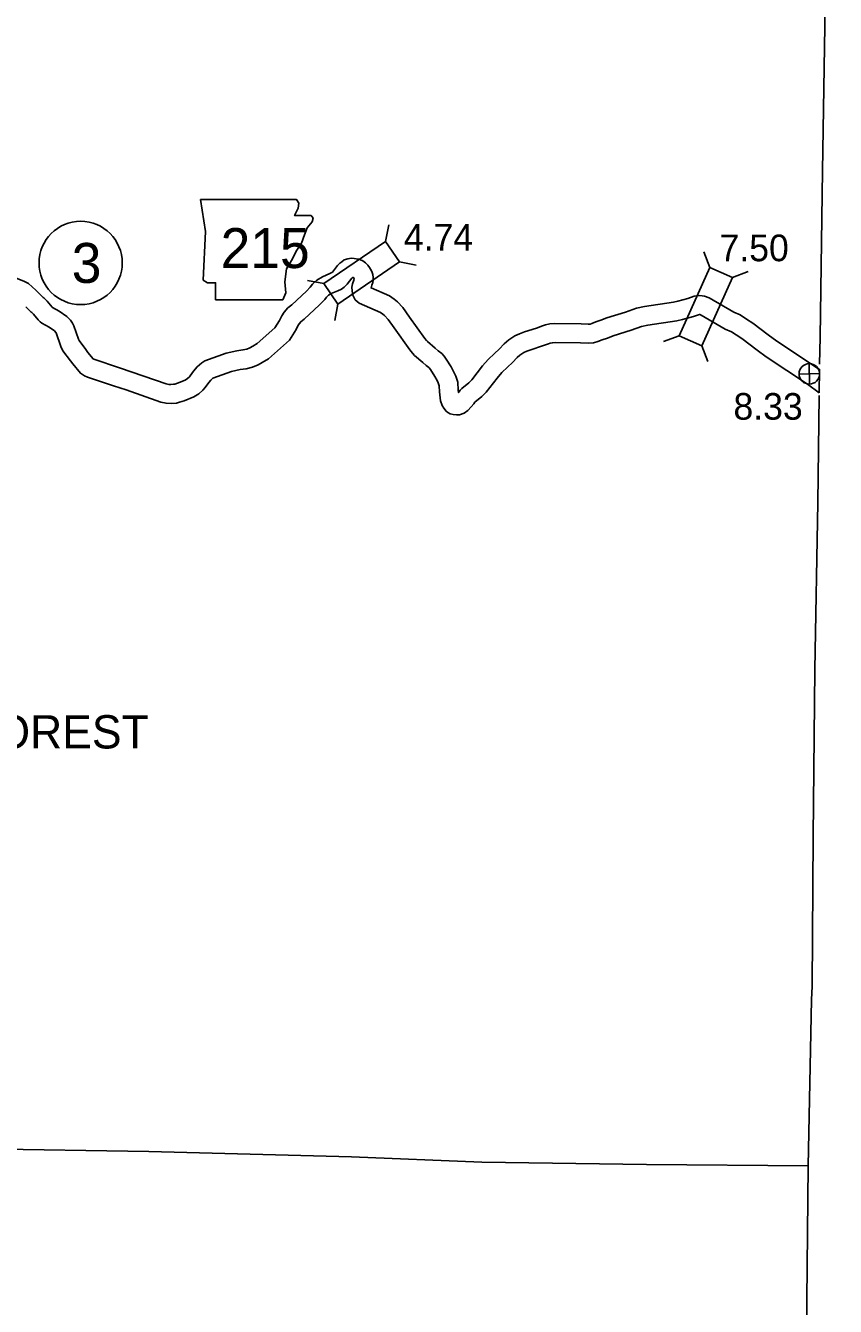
# Model space of a CAD drawing. Extents: x -939622 to -934245, y 1383184 to 1385301.
# Drawn here: x -936158.9 to -936120.4, y 1384703.1 to 1384764 of the extents above; entities that cross this region are included whole.
import ezdxf

# ---------------------------------------------------------------- set-up
doc = ezdxf.new("R2010")
doc.units = 0
for name, color, linetype in [('Level 10', 7, 'Continuous'), ('Level 2', 7, 'Continuous'), ('Level 20', 7, 'Continuous'), ('Level 21', 7, 'Continuous'), ('Level 25', 7, 'Continuous'), ('Level 26', 7, 'Continuous'), ('Level 27', 7, 'Continuous'), ('Level 8', 7, 'Continuous')]:
    doc.layers.add(name, color=color, linetype=linetype)

msp = doc.modelspace()

# ---------------------------------------------------------------- linework, layer by layer
at = {"layer": 'Level 10'}
for points in [[(-936144.301, 1384752.255), (-936144.054, 1384752.576), (-936143.945, 1384752.686), (-936143.86, 1384752.76), (-936143.736, 1384752.845), (-936143.562, 1384752.905), (-936143.406, 1384752.924), (-936143.273, 1384752.912), (-936143.176, 1384752.904), (-936143.062, 1384752.876), (-936142.965, 1384752.847), (-936142.852, 1384752.797), (-936142.723, 1384752.714), (-936142.614, 1384752.598), (-936142.535, 1384752.485), (-936142.484, 1384752.408), (-936142.425, 1384752.298), (-936142.379, 1384752.157), (-936142.362, 1384752.015), (-936142.364, 1384751.886), (-936142.385, 1384751.779), (-936142.421, 1384751.639), (-936142.46, 1384751.517), (-936141.583, 1384751.132), (-936141.362, 1384750.984), (-936141.211, 1384750.858), (-936140.946, 1384750.581), (-936140.634, 1384750.129)], [(-936160.661, 1384752.659), (-936160.648, 1384752.652), (-936160.374, 1384752.552), (-936160.222, 1384752.358), (-936160.171, 1384752.329), (-936159.868, 1384752.185), (-936158.956, 1384751.817), (-936158.764, 1384751.727), (-936158.415, 1384751.409), (-936158.263, 1384751.253)], [(-936144.301, 1384752.255), (-936144.42, 1384752.193), (-936144.774, 1384752.045), (-936145.038, 1384751.883), (-936145.249, 1384751.689), (-936145.355, 1384751.551), (-936145.543, 1384751.352)], [(-936143.603, 1384751.686), (-936143.74, 1384751.545), (-936143.875, 1384751.462), (-936144.038, 1384751.378), (-936144.362, 1384751.241), (-936144.493, 1384751.161), (-936144.584, 1384751.078), (-936144.671, 1384750.965), (-936144.91, 1384750.712)], [(-936143.603, 1384751.686), (-936143.374, 1384751.983), (-936143.342, 1384752.015), (-936143.324, 1384752.014), (-936143.299, 1384752.007), (-936143.28, 1384751.981), (-936143.268, 1384751.962), (-936143.286, 1384751.887), (-936143.342, 1384751.713), (-936143.373, 1384751.548), (-936143.367, 1384751.377), (-936143.331, 1384751.172), (-936143.221, 1384750.947), (-936143.034, 1384750.785), (-936142.018, 1384750.34), (-936141.902, 1384750.263), (-936141.826, 1384750.199), (-936141.647, 1384750.011), (-936141.369, 1384749.609)], [(-936154.443, 1384747.705), (-936155.654, 1384748.123), (-936155.692, 1384748.137), (-936155.94, 1384748.446), (-936156.033, 1384748.581), (-936156.362, 1384749.006), (-936156.395, 1384749.073), (-936156.616, 1384749.712), (-936156.673, 1384749.838), (-936156.77, 1384749.973), (-936156.948, 1384750.154), (-936157.302, 1384750.406), (-936157.618, 1384750.583), (-936157.635, 1384750.6), (-936157.871, 1384750.882), (-936158.041, 1384751.042), (-936158.068, 1384751.061), (-936158.27, 1384751.259)], [(-936145.543, 1384751.352), (-936146.233, 1384750.714), (-936146.424, 1384750.563), (-936146.599, 1384750.368), (-936146.716, 1384750.178)], [(-936130.36, 1384750.368), (-936129.834, 1384750.548), (-936129.452, 1384750.629), (-936128.075, 1384750.837), (-936127.858, 1384750.884), (-936127.391, 1384751.013), (-936127.081, 1384751.12), (-936126.822, 1384751.153), (-936126.598, 1384751.12), (-936126.371, 1384751.043), (-936125.205, 1384750.356)], [(-936154.725, 1384746.85), (-936155.96, 1384747.276), (-936156.1, 1384747.329), (-936156.298, 1384747.454), (-936156.663, 1384747.909), (-936156.76, 1384748.05), (-936157.127, 1384748.524), (-936157.227, 1384748.723), (-936157.454, 1384749.38), (-936157.456, 1384749.386), (-936157.46, 1384749.391), (-936157.535, 1384749.467), (-936157.784, 1384749.644), (-936158.13, 1384749.837), (-936158.214, 1384749.904), (-936158.304, 1384749.996), (-936158.526, 1384750.263), (-936158.608, 1384750.34), (-936158.645, 1384750.365), (-936158.901, 1384750.618)], [(-936144.91, 1384750.712), (-936145.647, 1384750.031), (-936145.806, 1384749.905), (-936145.875, 1384749.827), (-936145.928, 1384749.74)], [(-936139.412, 1384748.647), (-936139.268, 1384748.522), (-936139.099, 1384748.392), (-936138.987, 1384748.269), (-936138.886, 1384748.124), (-936138.653, 1384747.753), (-936138.518, 1384747.512), (-936138.431, 1384747.317), (-936138.339, 1384747.026), (-936138.313, 1384746.657), (-936138.299, 1384746.539), (-936138.226, 1384746.647), (-936138.145, 1384746.732), (-936137.808, 1384747.005), (-936137.671, 1384747.148), (-936137.158, 1384747.804), (-936136.89, 1384748.104), (-936136.592, 1384748.399), (-936136.369, 1384748.608), (-936136.131, 1384748.861), (-936135.912, 1384749.047), (-936135.618, 1384749.229), (-936135.399, 1384749.329), (-936135.161, 1384749.419), (-936134.597, 1384749.607), (-936134.302, 1384749.714), (-936134.167, 1384749.756), (-936133.957, 1384749.798), (-936133.726, 1384749.817), (-936132.461, 1384749.809), (-936132.138, 1384749.789), (-936132.037, 1384749.795), (-936131.955, 1384749.819), (-936131.764, 1384749.895), (-936131.524, 1384749.974), (-936131.243, 1384750.084), (-936130.36, 1384750.368)], [(-936130.085, 1384749.512), (-936129.595, 1384749.679), (-936129.291, 1384749.743), (-936127.912, 1384749.952), (-936127.643, 1384750.01), (-936127.125, 1384750.153), (-936126.874, 1384750.239), (-936126.83, 1384750.245), (-936126.811, 1384750.242), (-936126.748, 1384750.22), (-936125.603, 1384749.546)], [(-936125.205, 1384750.356), (-936124.895, 1384750.232), (-936124.591, 1384750.035), (-936124.295, 1384749.83), (-936123.559, 1384749.275), (-936123.152, 1384748.978), (-936121.118, 1384747.637), (-936121.133, 1384746.527)], [(-936145.928, 1384749.74), (-936146.034, 1384749.53), (-936146.338, 1384749.027), (-936147.346, 1384748.14), (-936147.642, 1384747.96), (-936147.833, 1384747.854), (-936148.102, 1384747.741), (-936148.413, 1384747.672), (-936148.689, 1384747.64), (-936149.102, 1384747.54), (-936149.988, 1384747.22), (-936149.995, 1384747.216), (-936150.095, 1384747.132), (-936150.188, 1384747.013), (-936150.358, 1384746.776), (-936150.462, 1384746.655), (-936150.666, 1384746.475), (-936150.9, 1384746.329), (-936151.366, 1384746.138), (-936151.573, 1384746.073), (-936151.723, 1384746.039), (-936151.955, 1384746.013), (-936152.221, 1384746.024), (-936152.474, 1384746.087), (-936154.119, 1384746.66), (-936154.725, 1384746.85)], [(-936146.716, 1384750.178), (-936146.823, 1384749.965), (-936147.037, 1384749.611), (-936147.882, 1384748.868), (-936148.096, 1384748.737), (-936148.227, 1384748.664), (-936148.374, 1384748.602), (-936148.562, 1384748.561), (-936148.848, 1384748.528), (-936149.361, 1384748.403), (-936150.367, 1384748.04), (-936150.512, 1384747.957), (-936150.746, 1384747.761), (-936150.908, 1384747.554), (-936151.067, 1384747.332), (-936151.104, 1384747.289), (-936151.205, 1384747.2), (-936151.312, 1384747.133), (-936151.673, 1384746.985), (-936151.807, 1384746.942), (-936151.872, 1384746.928), (-936151.986, 1384746.915), (-936152.093, 1384746.92), (-936152.218, 1384746.951), (-936153.836, 1384747.514), (-936154.443, 1384747.705)], [(-936140.634, 1384750.129), (-936139.899, 1384749.111), (-936139.817, 1384749.007), (-936139.771, 1384748.959), (-936139.412, 1384748.647)], [(-936141.369, 1384749.609), (-936140.617, 1384748.568), (-936140.495, 1384748.414), (-936140.391, 1384748.306), (-936140.002, 1384747.968)], [(-936140.002, 1384747.968), (-936139.838, 1384747.825), (-936139.71, 1384747.727), (-936139.691, 1384747.705), (-936139.637, 1384747.628), (-936139.427, 1384747.293), (-936139.322, 1384747.106), (-936139.273, 1384746.997), (-936139.229, 1384746.858), (-936139.21, 1384746.57), (-936139.156, 1384746.142), (-936139.075, 1384745.916), (-936139.005, 1384745.787), (-936138.889, 1384745.65), (-936138.802, 1384745.59), (-936138.693, 1384745.529), (-936138.554, 1384745.487), (-936138.402, 1384745.47), (-936138.252, 1384745.483), (-936138.039, 1384745.561), (-936137.859, 1384745.682), (-936137.696, 1384745.851), (-936137.58, 1384745.996), (-936137.526, 1384746.075), (-936137.196, 1384746.343), (-936136.99, 1384746.559), (-936136.468, 1384747.226), (-936136.237, 1384747.484), (-936135.968, 1384747.751), (-936135.733, 1384747.971), (-936135.511, 1384748.207), (-936135.381, 1384748.317), (-936135.192, 1384748.434), (-936135.052, 1384748.498), (-936134.859, 1384748.571), (-936134.301, 1384748.757), (-936134.013, 1384748.861), (-936133.943, 1384748.883), (-936133.833, 1384748.905), (-936133.693, 1384748.916), (-936132.492, 1384748.909), (-936132.137, 1384748.887), (-936131.881, 1384748.903), (-936131.663, 1384748.967), (-936131.458, 1384749.048), (-936131.218, 1384749.127), (-936130.94, 1384749.236), (-936130.085, 1384749.512)], [(-936125.603, 1384749.546), (-936125.312, 1384749.43), (-936125.092, 1384749.287), (-936124.822, 1384749.101), (-936124.095, 1384748.552), (-936123.664, 1384748.238), (-936121.692, 1384746.938), (-936121.133, 1384746.527)]]:
    msp.add_lwpolyline(points, dxfattribs=at)
at = {"layer": 'Level 2'}
for points in [[(-936121.115, 1384747.882), (-936121.097, 1384749.173), (-936120.984, 1384757.082), (-936120.844, 1384764.932), (-936120.771, 1384772.79), (-936120.506, 1384780.778), (-936120.364, 1384786.547)], [(-936121.465, 1384718.302), (-936121.425, 1384725.426), (-936121.349, 1384733.357), (-936121.206, 1384741.299), (-936121.135, 1384746.392)], [(-936122.502, 1384663.112), (-936122.371, 1384670.015), (-936122.162, 1384677.992), (-936121.965, 1384685.972), (-936121.853, 1384693.689), (-936121.742, 1384701.775), (-936121.662, 1384709.749), (-936121.503, 1384717.653), (-936121.465, 1384718.302)]]:
    msp.add_lwpolyline(points, dxfattribs=at)
at = {"layer": 'Level 20'}
for p, q in [((-936141.771, 1384753.728), (-936141.623, 1384754.507)), ((-936141.102, 1384752.747), (-936140.324, 1384752.599)), ((-936126.343, 1384752.492), (-936126.625, 1384753.232)), ((-936125.258, 1384752.007), (-936124.518, 1384752.289)), ((-936144.716, 1384751.721), (-936145.494, 1384751.869)), ((-936144.047, 1384750.74), (-936144.194, 1384749.961)), ((-936127.799, 1384749.24), (-936128.539, 1384748.958)), ((-936126.715, 1384748.754), (-936126.433, 1384748.014))]:
    msp.add_line(p, q, dxfattribs=at)
for points in [[(-936141.771, 1384753.728), (-936144.716, 1384751.721), (-936144.047, 1384750.74), (-936141.102, 1384752.747)], [(-936126.343, 1384752.492), (-936127.799, 1384749.24), (-936126.715, 1384748.754), (-936125.258, 1384752.007)]]:
    msp.add_lwpolyline(points, close=True, dxfattribs=at)
at = {"layer": 'Level 21'}
msp.add_lwpolyline([(-936150.574, 1384755.718), (-936150.345, 1384754.195), (-936150.447, 1384751.886), (-936150.244, 1384751.759), (-936149.863, 1384751.759), (-936149.863, 1384750.947), (-936146.666, 1384750.947), (-936146.513, 1384751.277), (-936146.564, 1384751.81), (-936146.488, 1384752.419), (-936146.209, 1384752.901), (-936146.031, 1384753.256), (-936145.778, 1384753.637), (-936145.625, 1384754.043), (-936145.498, 1384754.373), (-936145.27, 1384754.652), (-936145.219, 1384754.83), (-936145.321, 1384754.956), (-936146.107, 1384754.956), (-936145.93, 1384755.312), (-936145.904, 1384755.54), (-936146.01, 1384755.716)], close=True, dxfattribs=at)
at = {"layer": 'Level 26'}
for p, q in [((-936121.594, 1384746.938), (-936121.617, 1384747.914)), ((-936122.094, 1384747.415), (-936121.117, 1384747.437))]:
    msp.add_line(p, q, dxfattribs=at)
msp.add_circle((-936121.605, 1384747.426), 0.488, dxfattribs=at)
at = {"layer": 'Level 27'}
msp.add_circle((-936156.285, 1384752.702), 1.98, dxfattribs=at)
at = {"layer": 'Level 8'}
for points in [[(-936143.402, 1384710.191), (-936153.043, 1384710.444), (-936161.037, 1384710.561), (-936169.242, 1384710.72), (-936177.324, 1384710.775), (-936181.561, 1384710.897)], [(-936143.402, 1384710.191), (-936137.194, 1384709.937), (-936129.347, 1384709.815), (-936121.662, 1384709.749)]]:
    msp.add_lwpolyline(points, dxfattribs=at)

# ---------------------------------------------------------------- texts
at = {"layer": 'Level 21'}
msp.add_text('215', height=1.9008, dxfattribs=at).set_placement((-936149.624, 1384752.458))
at = {"layer": 'Level 25'}
for s, p in [('4.74', (-936140.901, 1384753.29)), ('7.50', (-936125.88, 1384752.783)), ('8.33', (-936125.217, 1384745.245))]:
    msp.add_text(s, height=1.2672, dxfattribs=at).set_placement(p)
at = {"layer": 'Level 27'}
msp.add_text('3', height=1.901, dxfattribs=at).set_placement((-936156.71, 1384751.751))
at = {"layer": 'Level 8'}
msp.add_text('FOREST', height=1.584, dxfattribs=at).set_placement((-936161.633, 1384729.607))

doc.saveas('drawing.dxf')
